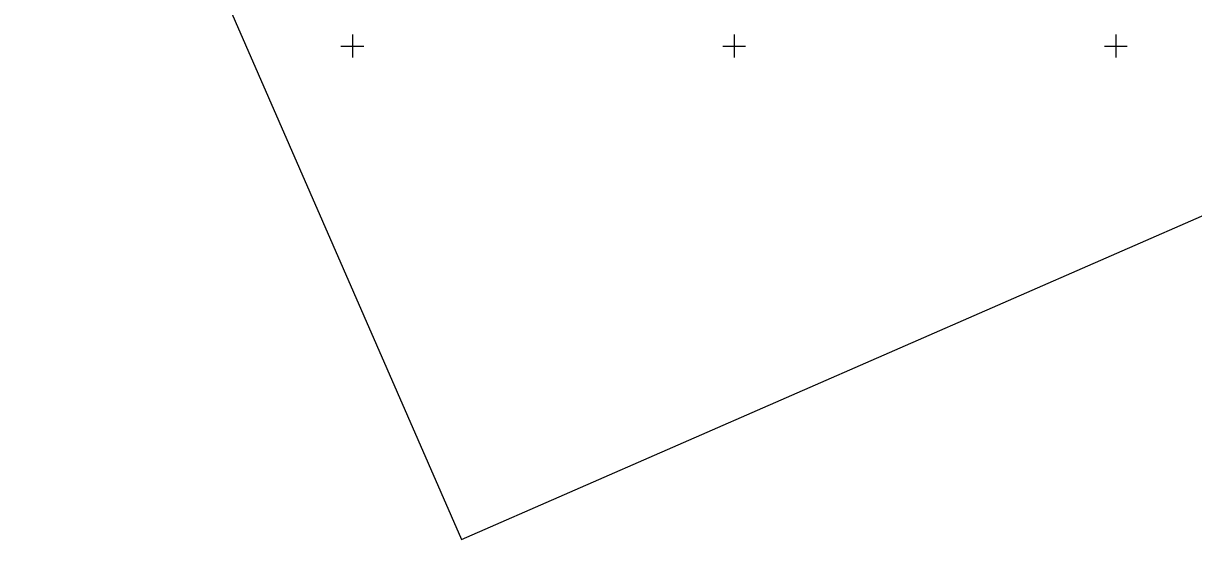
# Model space of a CAD drawing. Extents: x 616607 to 617499, y 408385 to 409695.
# Drawn here: x 616606.9 to 616760.2, y 408385.4 to 408453 of the extents above; entities that cross this region are included whole.
import ezdxf

# ---------------------------------------------------------------- set-up
doc = ezdxf.new("R2010")
doc.units = 0
doc.layers.add('GEOD_ELEM_####_####_#', color=7, linetype='Continuous')
doc.layers.add('RAMI_PLAN_####_TKST_#', color=7, linetype='Continuous')

# ---------------------------------------------------------------- blocks, each defined once
blk = doc.blocks.new('KRUSTS')
at = {"layer": 'GEOD_ELEM_####_####_#'}
for p, q in [((-1.5, 0), (0, 0)), ((0, 1.5), (0, 0)), ((0, 0), (0, -1.5)), ((0, 0), (1.5, 0))]:
    blk.add_line(p, q, dxfattribs=at)

msp = doc.modelspace()

# ---------------------------------------------------------------- linework, layer by layer
at = {"layer": 'RAMI_PLAN_####_TKST_#'}
for p, q in [((616606.9, 408516.85), (616664.27, 408385.42)), ((616664.27, 408385.42), (616850.87, 408466.87))]:
    msp.add_line(p, q, dxfattribs=at)

# ---------------------------------------------------------------- block references
at = {"layer": 'GEOD_ELEM_####_####_#'}
for p in [(616650, 408450), (616700, 408450), (616750, 408450)]:
    msp.add_blockref('KRUSTS', p, dxfattribs=at)

doc.saveas('drawing.dxf')
